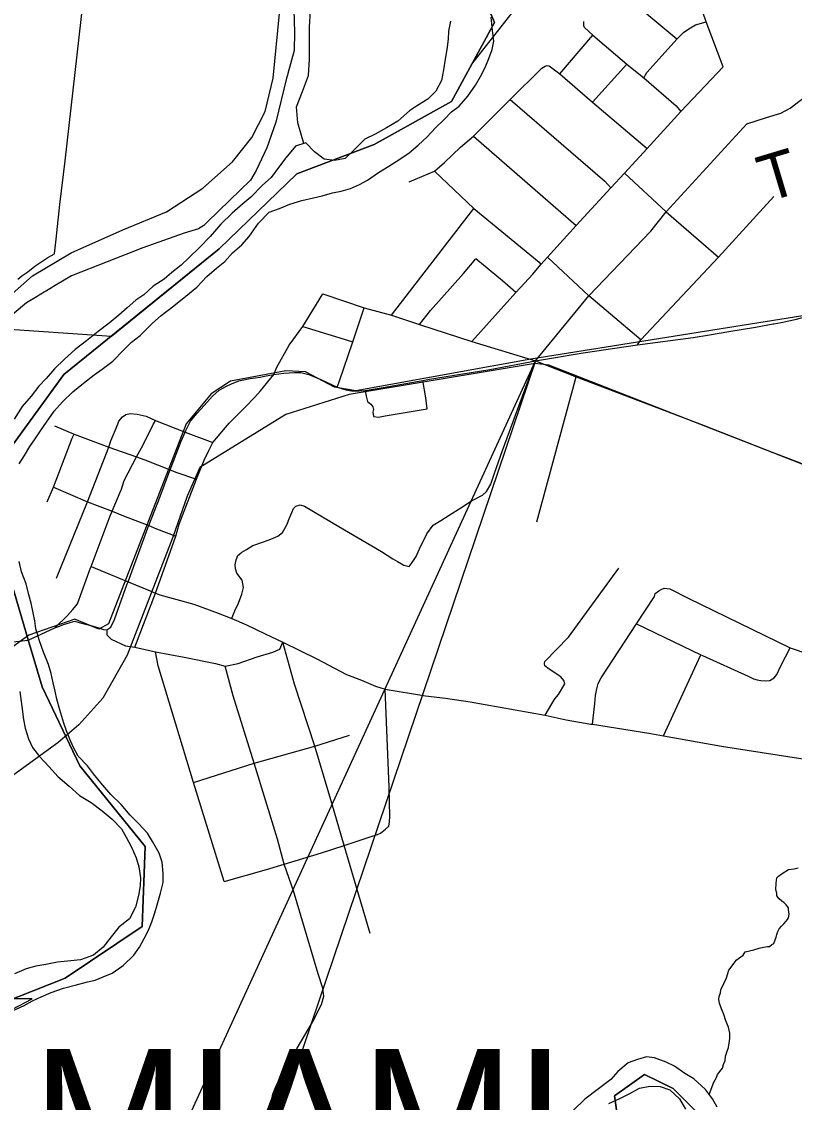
# Model space of a CAD drawing. Extents: x 44.2 to 78.2, y 4.5 to 26.5.
# Drawn here: x 49.072 to 50.025, y 21.155 to 22.487 of the extents above; entities that cross this region are included whole.
import ezdxf

# ---------------------------------------------------------------- set-up
doc = ezdxf.new("R2010")
doc.units = 0
for name, color, linetype in [('GM_X_City_Street', 7, 'Continuous'), ('GM_X_Corporation', 7, 'Continuous'), ('GM_X_County_Road', 7, 'Continuous'), ('GM_X_Interstate_Route', 7, 'Continuous'), ('GM_X_Major_River', 7, 'Continuous'), ('GM_X_Minor_River', 7, 'Continuous'), ('GM_X_Rail_Line', 7, 'Continuous'), ('GM_X_State_Route', 7, 'Continuous'), ('GM_X_Township_Road', 7, 'Continuous'), ('GM_X_Township_Road_Text', 7, 'Continuous'), ('GM_X_Township_Text', 7, 'Continuous'), ('GM_X_US_Route', 7, 'Continuous'), ('SH_Cut_Line', 7, 'Continuous'), ('SH_Data', 7, 'Continuous')]:
    doc.layers.add(name, color=color, linetype=linetype)

msp = doc.modelspace()

# ---------------------------------------------------------------- linework, layer by layer
at = {"layer": 'GM_X_City_Street'}
for p, q in [((49.7755, 22.3874), (49.8179, 22.4339)), ((49.6289, 22.3455), (49.7557, 22.2352)), ((49.5279, 22.1248), (49.6295, 22.2561)), ((49.4188, 22.111), (49.4803, 22.0919)), ((49.7069, 21.8701), (49.7556, 22.0488)), ((49.8631, 21.6065), (49.9094, 21.7062))]:
    msp.add_line(p, q, dxfattribs=at)
for points in [[(49.9367, 22.4306), (49.9156, 22.4861), (49.8849, 22.5759)], [(49.8798, 22.4648), (49.8105, 22.5227), (49.7773, 22.5519)], [(49.5499, 22.2892), (49.581, 22.3021), (49.5933, 22.313), (49.6131, 22.3319), (49.6289, 22.3455), (49.6717, 22.3879), (49.6743, 22.3907), (49.7134, 22.429), (49.7175, 22.4318), (49.7192, 22.4325), (49.7223, 22.4319), (49.7257, 22.4295), (49.7353, 22.4222), (49.7762, 22.4697), (49.7658, 22.4793), (49.765, 22.4814), (49.765, 22.484), (49.765, 22.4866)], [(49.8391, 22.4171), (49.8427, 22.4237), (49.8503, 22.4326), (49.8798, 22.4648), (49.888, 22.4733), (49.8946, 22.4777), (49.9025, 22.4824), (49.9156, 22.4861)], [(49.7762, 22.4697), (49.8179, 22.4339), (49.8391, 22.4171), (49.8788, 22.3829), (49.8845, 22.3756)], [(49.6268, 22.0924), (49.6811, 22.1527), (49.7021, 22.1754), (49.7119, 22.1873), (49.7202, 22.1964), (49.7557, 22.2352), (49.7982, 22.2817), (49.815, 22.2996), (49.8431, 22.3301), (49.8845, 22.3756), (49.9367, 22.4306)], [(49.7353, 22.4222), (49.7755, 22.3874), (49.8431, 22.3301)], [(49.6743, 22.3907), (49.7907, 22.2901), (49.7982, 22.2817)], [(49.7056, 22.0687), (49.7711, 22.1487), (49.8476, 22.2283), (49.8664, 22.2523), (49.9658, 22.3606)], [(49.581, 22.3021), (49.6295, 22.2561), (49.7099, 22.1903), (49.7119, 22.1873)], [(49.815, 22.2996), (49.8664, 22.2523), (49.931, 22.1962)], [(49.831, 22.0883), (49.8352, 22.0946), (49.931, 22.1962), (49.9991, 22.2712)], [(49.5625, 22.1135), (49.5761, 22.1307), (49.6165, 22.1763), (49.6317, 22.1941)], [(49.6811, 22.1527), (49.6646, 22.1672), (49.6317, 22.1941)], [(49.8352, 22.0946), (49.7711, 22.1487), (49.7202, 22.1964)], [(49.2117, 21.7157), (49.2371, 21.7824), (49.262, 21.8525), (49.2663, 21.8674), (49.2875, 21.9228), (49.2972, 21.9463), (49.303, 21.9582), (49.3076, 21.9681), (49.328, 21.9916), (49.3477, 22.0113), (49.3594, 22.0237), (49.3664, 22.0316), (49.3831, 22.0519), (49.3867, 22.0608), (49.402, 22.0877), (49.4188, 22.111), (49.4433, 22.151)], [(49.4433, 22.151), (49.4944, 22.1339), (49.5279, 22.1248), (49.5625, 22.1135), (49.6268, 22.0924), (49.7056, 22.0687)], [(49.4611, 22.036), (49.4635, 22.0428), (49.4803, 22.0919), (49.4944, 22.1339)], [(49.331, 21.7511), (49.3329, 21.7555), (49.335, 21.7604), (49.3395, 21.7701), (49.3436, 21.7809), (49.3456, 21.7894), (49.3439, 21.7981), (49.3373, 21.8068), (49.3357, 21.8123), (49.3354, 21.817), (49.3365, 21.8235), (49.3387, 21.8287), (49.3437, 21.8328), (49.3494, 21.8361), (49.3571, 21.8409), (49.3703, 21.8454), (49.3791, 21.8489), (49.3879, 21.8524), (49.3937, 21.8572), (49.3988, 21.8666), (49.4026, 21.876), (49.4052, 21.8818), (49.4073, 21.8867), (49.4099, 21.8893), (49.4155, 21.8911), (49.4208, 21.8895), (49.463, 21.8646), (49.5156, 21.8336), (49.5297, 21.8247), (49.5354, 21.8214), (49.543, 21.8169), (49.5499, 21.8152), (49.5536, 21.82), (49.5583, 21.8274), (49.5637, 21.8399), (49.5672, 21.8468), (49.5717, 21.8555), (49.5795, 21.8662), (49.5886, 21.8717), (49.599, 21.8783), (49.6136, 21.8875), (49.6267, 21.896), (49.6403, 21.9031), (49.6452, 21.9074), (49.6503, 21.9165), (49.655, 21.9301), (49.6648, 21.9582), (49.7056, 22.0687)], [(49.5721, 22.0092), (49.5703, 22.023), (49.5664, 22.0443)], [(49.4957, 22.032), (49.4966, 22.0252), (49.4983, 22.0183), (49.5023, 22.0152), (49.5048, 22.012), (49.5059, 22.0087), (49.5049, 22.0051), (49.5059, 21.9999), (49.5118, 21.9993), (49.5203, 22.0007), (49.5721, 22.0092)], [(49.1966, 21.9995), (49.2007, 22.0024), (49.2057, 22.0038), (49.2144, 22.0028), (49.2257, 22.0002), (49.2372, 21.9952), (49.2736, 21.9806), (49.3076, 21.9681)], [(49.1125, 21.9884), (49.137, 21.978), (49.1794, 21.9621), (49.2136, 21.9502), (49.2239, 21.9464), (49.2553, 21.9344), (49.262, 21.9313), (49.2875, 21.9228)], [(49.1149, 21.8007), (49.1533, 21.895), (49.1794, 21.9621), (49.182, 21.9701), (49.1907, 21.9904), (49.1918, 21.994), (49.1966, 21.9995)], [(49.195, 21.9106), (49.1986, 21.921), (49.2136, 21.9502), (49.2218, 21.965), (49.2343, 21.9902), (49.2372, 21.9952)], [(49.1036, 21.8948), (49.1115, 21.913), (49.1342, 21.9732), (49.137, 21.978)], [(49.1115, 21.913), (49.1533, 21.895), (49.1835, 21.8831), (49.1977, 21.8776), (49.2288, 21.8657), (49.2385, 21.8616), (49.262, 21.8525)], [(49.113, 21.7394), (49.1286, 21.7546), (49.1352, 21.7621), (49.1411, 21.7692), (49.1571, 21.8133), (49.1577, 21.8152), (49.1814, 21.8776), (49.1835, 21.8831), (49.1936, 21.9067), (49.195, 21.9106)], [(49.1577, 21.8152), (49.2033, 21.7963), (49.2307, 21.785), (49.2371, 21.7824), (49.2425, 21.7801), (49.2843, 21.7689), (49.3144, 21.7575), (49.331, 21.7511), (49.3494, 21.7434), (49.3721, 21.732), (49.394, 21.7217), (49.436, 21.7012), (49.4727, 21.682), (49.491, 21.6751), (49.5081, 21.6675), (49.5202, 21.6638)], [(49.7174, 21.6321), (49.7256, 21.6459), (49.7294, 21.652), (49.7339, 21.6575), (49.7415, 21.6707), (49.7403, 21.6748), (49.7367, 21.679), (49.7221, 21.6885), (49.7169, 21.6928), (49.7164, 21.6957), (49.717, 21.6981), (49.746, 21.7281), (49.8083, 21.8132)], [(49.7756, 21.6207), (49.7785, 21.6464), (49.7794, 21.6562), (49.7811, 21.6645), (49.7828, 21.671), (49.7863, 21.6781), (49.83, 21.7446), (49.8521, 21.7783), (49.8529, 21.7817), (49.8575, 21.785), (49.8602, 21.7869), (49.864, 21.7883), (49.8708, 21.7874), (49.8934, 21.7759), (50.0192, 21.7148), (50.0655, 21.6994)], [(49.1772, 21.737), (49.1771, 21.731), (49.1823, 21.7255), (49.2001, 21.7175), (49.2117, 21.7157), (49.2369, 21.7099), (49.2723, 21.7032), (49.3112, 21.6955), (49.3229, 21.6925), (49.3389, 21.6958), (49.3626, 21.7039), (49.3818, 21.7097), (49.3902, 21.7133), (49.394, 21.7217)], [(49.83, 21.7446), (49.9094, 21.7062), (49.9112, 21.7053), (49.9676, 21.6799), (49.9743, 21.6767), (49.9785, 21.6753), (49.983, 21.6746), (49.9891, 21.6741), (49.9943, 21.6748), (49.9995, 21.678), (50.0029, 21.6819), (50.008, 21.6926), (50.0192, 21.7148)], [(49.5015, 21.363), (49.4845, 21.4214), (49.4696, 21.4714), (49.4543, 21.5235), (49.4336, 21.5939), (49.4085, 21.67), (49.394, 21.7217)], [(49.3218, 21.4271), (49.2839, 21.549), (49.2402, 21.6928), (49.2369, 21.7099)], [(49.5186, 21.49), (49.5205, 21.4915), (49.5247, 21.4951), (49.5256, 21.5004), (49.5259, 21.507), (49.525, 21.5431), (49.5202, 21.6638)], [(49.5202, 21.6638), (49.57, 21.6557), (49.5947, 21.6528), (49.6248, 21.6482), (49.7174, 21.6321), (49.7433, 21.6262), (49.7738, 21.621), (49.7756, 21.6207), (49.8452, 21.6097), (49.8631, 21.6065), (49.9347, 21.5938), (50.0348, 21.5782)], [(49.2839, 21.549), (49.3586, 21.5727), (49.4336, 21.5939), (49.4761, 21.6074)], [(49.3218, 21.4271), (49.3739, 21.4419), (49.3956, 21.4484), (49.4418, 21.4622), (49.4696, 21.4714), (49.5029, 21.4823), (49.5109, 21.4848), (49.5143, 21.4866), (49.5186, 21.49)]]:
    msp.add_lwpolyline(points, dxfattribs=at)
at = {"layer": 'GM_X_Corporation'}
for points in [[(49.0391, 22.1086), (49.183, 22.0991), (49.22, 22.129), (49.3155, 22.2065), (49.4113, 22.2988), (49.5067, 22.3349), (49.6018, 22.3881), (49.6269, 22.4341), (49.6947, 22.5207)], [(49.0602, 21.2693), (49.0853, 21.2822), (49.0617, 21.2826)]]:
    msp.add_lwpolyline(points, dxfattribs=at)
at = {"layer": 'GM_X_County_Road'}
for points in [[(49.399, 21.439), (49.3956, 21.4484), (49.3873, 21.4792), (49.3586, 21.5727), (49.3327, 21.6556), (49.3229, 21.6925)], [(49.3794, 21.1536), (49.3817, 21.165), (49.3858, 21.1753), (49.4118, 21.2217), (49.4304, 21.2536), (49.4417, 21.2754), (49.4447, 21.2855), (49.4433, 21.2956), (49.4374, 21.3132), (49.4073, 21.4153), (49.399, 21.439)]]:
    msp.add_lwpolyline(points, dxfattribs=at)
at = {"layer": 'GM_X_Interstate_Route'}
msp.add_lwpolyline([(49.0675, 22.1692), (49.0725, 22.1731), (49.0796, 22.1784), (49.0885, 22.1851), (49.1044, 22.1959), (49.1125, 22.2003), (49.1149, 22.2221), (49.1154, 22.2264), (49.1194, 22.2613), (49.1256, 22.315), (49.148, 22.511)], dxfattribs=at)
at = {"layer": 'GM_X_Major_River'}
for points in [[(49.3002, 22.1725), (49.3122, 22.1829), (49.3226, 22.191), (49.332, 22.2015), (49.3436, 22.2115), (49.3525, 22.2216), (49.3639, 22.2381), (49.3771, 22.2519), (49.3901, 22.2562), (49.4028, 22.2616), (49.4173, 22.2659), (49.4318, 22.2694), (49.4425, 22.2718), (49.4551, 22.2757), (49.4658, 22.2778), (49.4776, 22.281), (49.4887, 22.2857), (49.4983, 22.2912), (49.5118, 22.3008), (49.5245, 22.3085), (49.5384, 22.317), (49.5499, 22.3247), (49.5608, 22.3344), (49.572, 22.3444), (49.5821, 22.3556), (49.5929, 22.3657), (49.6019, 22.3754), (49.6115, 22.3824), (49.622, 22.3947), (49.6314, 22.4082), (49.6377, 22.4187), (49.6433, 22.43), (49.6481, 22.441), (49.6521, 22.4523), (49.6539, 22.4625), (49.6526, 22.4755), (49.6507, 22.4919)], [(49.6005, 22.4872), (49.5983, 22.4747)], [(49.5983, 22.4747), (49.5978, 22.4648), (49.5963, 22.4523), (49.5942, 22.4402), (49.592, 22.4269), (49.5894, 22.414), (49.5827, 22.4009), (49.5726, 22.3908), (49.5599, 22.3831), (49.5503, 22.3764), (49.5356, 22.3638), (49.5217, 22.3557), (49.5079, 22.348), (49.4952, 22.3415), (49.4824, 22.3288), (49.4708, 22.318), (49.4578, 22.3152), (49.445, 22.317), (49.433, 22.326), (49.4223, 22.3373), (49.4096, 22.333)], [(49.4096, 22.333), (49.3979, 22.3187), (49.3901, 22.3083), (49.3796, 22.2944), (49.3691, 22.2851), (49.3547, 22.2702), (49.3447, 22.262), (49.3315, 22.2505), (49.3176, 22.2368), (49.3043, 22.2218), (49.2919, 22.2084), (49.2783, 22.1954), (49.2686, 22.1864), (49.2574, 22.1775), (49.2478, 22.169), (49.2343, 22.1605), (49.2227, 22.1497), (49.2127, 22.1431), (49.2022, 22.1338), (49.1921, 22.1249), (49.1798, 22.1149), (49.1663, 22.1045), (49.152, 22.093), (49.1381, 22.0823), (49.1249, 22.0707), (49.1125, 22.0588), (49.1024, 22.0469), (49.0934, 22.0372), (49.0837, 22.0252), (49.0728, 22.0121), (49.0629, 21.9967)], [(49.0689, 21.9415), (49.0756, 21.952), (49.0823, 21.9629), (49.0886, 21.9726), (49.0953, 21.9824), (49.1027, 21.9929), (49.1121, 22.0067), (49.1226, 22.0179), (49.1354, 22.0302), (49.1482, 22.041), (49.1617, 22.0514), (49.1713, 22.0584), (49.1844, 22.068), (49.1977, 22.0818), (49.2074, 22.0915), (49.2182, 22.0996), (49.2333, 22.1149), (49.2441, 22.1246), (49.2596, 22.1364), (49.2743, 22.1483), (49.2882, 22.1594), (49.3002, 22.1725)], [(49.0615, 21.2682), (49.0753, 21.2743), (49.0856, 21.2798), (49.096, 21.2849), (49.1086, 21.2904), (49.1239, 21.2954), (49.1381, 21.2993), (49.1533, 21.3032), (49.1629, 21.3056), (49.1728, 21.3096), (49.1836, 21.3139), (49.1974, 21.3236), (49.2106, 21.3362), (49.2173, 21.346), (49.2232, 21.3569), (49.2284, 21.367), (49.2324, 21.3772), (49.2361, 21.3882), (49.2393, 21.3984), (49.2434, 21.4127), (49.2464, 21.4256), (49.2466, 21.437), (49.2454, 21.4507), (49.2415, 21.4618), (49.2334, 21.4764), (49.2272, 21.4865), (49.2161, 21.4985), (49.206, 21.5086), (49.1946, 21.5217), (49.1819, 21.5342), (49.1697, 21.5485), (49.1605, 21.5597), (49.1531, 21.5694), (49.1416, 21.5814), (49.1357, 21.5929), (49.1314, 21.6025), (49.1274, 21.6125), (49.1242, 21.6221), (49.1193, 21.6385), (49.1154, 21.6515), (49.1133, 21.6614), (49.1109, 21.6718), (49.1085, 21.6832), (49.1053, 21.6943), (49.0992, 21.7097), (49.0942, 21.7234), (49.0896, 21.7384), (49.0883, 21.7483), (49.0862, 21.7582), (49.0838, 21.7701), (49.081, 21.7804), (49.0775, 21.7938), (49.0721, 21.8087), (49.069, 21.8213)], [(49.07, 21.6612), (49.0723, 21.6425), (49.0746, 21.6265), (49.0763, 21.6158), (49.0805, 21.6028), (49.0856, 21.5921), (49.0941, 21.5808), (49.106, 21.5684), (49.1167, 21.5564), (49.1305, 21.5444), (49.1435, 21.5331), (49.1578, 21.5244), (49.1712, 21.5142), (49.1839, 21.5037), (49.195, 21.4917), (49.2009, 21.4817), (49.2075, 21.4694), (49.2132, 21.4563), (49.2164, 21.4452), (49.2188, 21.4315), (49.2182, 21.4216), (49.216, 21.4099), (49.2123, 21.3955), (49.2051, 21.3808), (49.192, 21.3708), (49.1826, 21.3588), (49.1725, 21.3461), (49.1605, 21.3361), (49.1448, 21.3303), (49.1326, 21.3291), (49.1163, 21.3275), (49.1018, 21.3248), (49.0896, 21.3227), (49.0778, 21.3195), (49.0632, 21.3134)], [(49.9293, 21.1488), (49.9235, 21.1592), (49.915, 21.1707), (49.9005, 21.184), (49.8896, 21.1903), (49.8769, 21.1993), (49.8664, 21.2045), (49.8521, 21.2097), (49.8422, 21.211), (49.8312, 21.2078), (49.8197, 21.2035), (49.8069, 21.1927), (49.7983, 21.183), (49.7663, 21.1586), (49.7523, 21.1452)], [(49.7958, 21.1534), (49.8092, 21.1596), (49.8219, 21.1658), (49.8338, 21.1724), (49.8464, 21.1748), (49.8589, 21.1742), (49.871, 21.1701), (49.8829, 21.1592), (49.8902, 21.1465)]]:
    msp.add_lwpolyline(points, dxfattribs=at)
at = {"layer": 'GM_X_Minor_River'}
for points in [[(49.4199, 22.3364), (49.4126, 22.3616), (49.4107, 22.3814), (49.4183, 22.4004), (49.4256, 22.4202), (49.4271, 22.4404), (49.4267, 22.4594), (49.4271, 22.4796), (49.4282, 22.5001)], [(49.9195, 21.1645), (49.9254, 21.1796), (49.9286, 21.1856), (49.9298, 21.1893), (49.9357, 21.1968), (49.9373, 21.2013), (49.939, 21.2065), (49.9395, 21.2118), (49.9411, 21.2167), (49.9432, 21.2224), (49.9441, 21.2276), (49.945, 21.2337), (49.9448, 21.2401), (49.9431, 21.2474), (49.9402, 21.2554), (49.9374, 21.2631), (49.9345, 21.27), (49.9324, 21.2769), (49.9314, 21.2815), (49.9319, 21.2852), (49.9335, 21.2898), (49.934, 21.2935), (49.9376, 21.3014), (49.9408, 21.3081), (49.9437, 21.3179), (49.9504, 21.3265), (49.9528, 21.3302), (49.9613, 21.3361), (49.964, 21.3402), (49.9744, 21.3429), (49.9809, 21.345), (49.9866, 21.346), (49.9912, 21.3467), (49.9938, 21.347), (49.9969, 21.3492), (49.9992, 21.3506), (50.0021, 21.3585), (50.0029, 21.3615), (50.0042, 21.3653), (50.0058, 21.3687), (50.0085, 21.372), (50.0113, 21.375), (50.0144, 21.3779), (50.0159, 21.3802), (50.0171, 21.3824), (50.018, 21.3869), (50.0174, 21.3923), (50.0171, 21.3945), (50.0145, 21.3984), (50.0115, 21.4011), (50.0089, 21.4027), (50.0059, 21.4055), (50.003, 21.4093), (50.0027, 21.4128), (50.0017, 21.4166), (50.0019, 21.4249), (50.0028, 21.4313), (50.0048, 21.4336), (50.0094, 21.4369), (50.0171, 21.4416), (50.0244, 21.4425), (50.0293, 21.4439)]]:
    msp.add_lwpolyline(points, dxfattribs=at)
at = {"layer": 'GM_X_Rail_Line'}
for points in [[(49.0496, 22.1417), (49.0855, 22.1734), (49.133, 22.2018), (49.1969, 22.23), (49.2507, 22.2522), (49.2955, 22.2811), (49.3319, 22.3139), (49.356, 22.3439), (49.3724, 22.3757), (49.3823, 22.417), (49.4335, 22.9419)], [(51.1021, 22.7705), (50.546, 22.4779), (50.2689, 22.3155), (50.1875, 22.2635), (50.1561, 22.2304), (50.116, 22.1728), (50.0761, 22.1423), (50.0349, 22.1238), (49.6995, 22.0704), (49.4839, 22.0315), (49.4578, 22.0361), (49.4221, 22.0549), (49.3979, 22.0561), (49.3294, 22.0436), (49.3058, 22.0279), (49.275, 21.991), (49.1791, 21.7443), (49.1671, 21.738), (49.1375, 21.7503), (49.0811, 21.7307)], [(49.6147, 22.5812), (49.655, 22.4854), (49.6018, 22.3881), (49.5067, 22.3349), (49.4113, 22.2988), (49.3155, 22.2065), (49.1242, 22.0518), (49.0543, 21.9557)], [(49.0543, 21.9557), (49.1242, 22.0518), (49.3155, 22.2065), (49.4113, 22.2988), (49.5067, 22.3349), (49.6018, 22.3881), (49.655, 22.4854), (49.6147, 22.5812)], [(51.2918, 21.0838), (51.0931, 21.2312), (51.0625, 21.265), (50.9544, 21.4065), (50.9368, 21.4195), (50.8078, 21.4864), (50.7254, 21.5182), (50.6926, 21.5401), (50.5624, 21.6321), (50.4275, 21.7557), (50.3766, 21.7958), (50.3111, 21.8326), (50.2298, 21.8649), (49.7218, 22.0632), (49.7052, 22.0651), (49.4758, 22.027), (49.3978, 22.0023), (49.2916, 21.9373), (49.2761, 21.9016), (49.2584, 21.8511), (49.2022, 21.7058), (49.1723, 21.6528), (49.1425, 21.62), (49.1167, 21.5979)], [(49.041, 21.8568), (49.0801, 21.7249), (49.0973, 21.6668), (49.144, 21.5695), (49.2243, 21.4703), (49.2208, 21.3715), (49.1258, 21.308), (49.0288, 21.2696)], [(49.0288, 21.2696), (49.1258, 21.308), (49.2208, 21.3715), (49.2243, 21.4703), (49.144, 21.5695), (49.0973, 21.6668), (49.0801, 21.7249), (49.041, 21.8568)], [(49.0811, 21.7307), (49.0556, 21.7121), (49.0399, 21.6956), (48.9779, 21.5453), (48.961, 21.5234), (48.9475, 21.5101), (48.921, 21.4912)], [(49.1167, 21.5979), (49.0036, 21.5162), (48.961, 21.5078), (48.921, 21.4912)], [(49.8097, 21.1135), (49.803, 21.163), (49.8399, 21.189), (49.8751, 21.172), (49.917, 21.1302)], [(49.917, 21.1302), (49.8751, 21.172), (49.8399, 21.189), (49.803, 21.163), (49.8097, 21.1135)]]:
    msp.add_lwpolyline(points, dxfattribs=at)
at = {"layer": 'GM_X_State_Route'}
for points in [[(49.4717, 22.9416), (49.4556, 22.9214), (49.4392, 22.9039), (49.4239, 22.7557), (49.4206, 22.7237), (49.4078, 22.5555), (49.4076, 22.5011), (49.4086, 22.4737), (49.4079, 22.4509), (49.4003, 22.4227)], [(49.4003, 22.4227), (49.3998, 22.4207), (49.3987, 22.4167), (49.3856, 22.3626), (49.3742, 22.3311), (49.3612, 22.3032), (49.3541, 22.291), (49.3415, 22.279), (49.3152, 22.2533)], [(49.3152, 22.2533), (49.313, 22.2512), (49.3025, 22.2409), (49.2965, 22.2351), (49.2903, 22.2312), (49.2726, 22.2259), (49.2216, 22.2078), (49.1335, 22.1734), (49.1115, 22.1601)], [(49.9983, 22.114), (49.9992, 22.1142), (50.0081, 22.1159), (50.0272, 22.1199), (50.0417, 22.1241), (50.0555, 22.1287), (50.0701, 22.1348), (50.0824, 22.1421), (50.0925, 22.1494), (50.1032, 22.1575), (50.1126, 22.167), (50.1208, 22.1749), (50.1262, 22.1826), (50.1333, 22.1911), (50.1376, 22.1986)], [(49.1115, 22.1601), (49.1089, 22.1585), (49.0939, 22.1495)], [(49.0939, 22.1495), (49.0913, 22.1479), (49.0781, 22.1399), (49.037, 22.106), (49.0134, 22.0714), (49.0005, 22.0448)], [(49.9198, 22.1007), (49.9437, 22.1046), (49.9765, 22.1099), (49.9983, 22.114)], [(49.831, 22.0883), (49.8999, 22.0974), (49.9198, 22.1007)], [(49.7056, 22.0687), (49.764, 22.0783), (49.831, 22.0883)]]:
    msp.add_lwpolyline(points, dxfattribs=at)
at = {"layer": 'GM_X_Township_Road'}
msp.add_lwpolyline([(49.9658, 22.3606), (49.9903, 22.3682), (50.008, 22.3739), (50.0195, 22.3798), (50.0493, 22.403), (50.0541, 22.4069)], dxfattribs=at)
at = {"layer": 'GM_X_US_Route'}
msp.add_line((49.0502, 21.7209), (49.0803, 21.7243), dxfattribs=at)
for points in [[(49.3735, 22.0501), (49.3831, 22.0519), (49.3951, 22.0532), (49.4086, 22.0543), (49.4164, 22.0543), (49.426, 22.0519), (49.4407, 22.0454), (49.4487, 22.0418), (49.4611, 22.036), (49.4715, 22.0329), (49.4785, 22.0315), (49.4883, 22.0315), (49.4957, 22.032), (49.5176, 22.0356), (49.5664, 22.0443), (49.5749, 22.0458), (49.6133, 22.0522), (49.6493, 22.0579), (49.7056, 22.0687)], [(49.7056, 22.0687), (49.7556, 22.0488), (49.9133, 21.9888), (49.9972, 21.9561), (50.0424, 21.9389), (50.0819, 21.9231), (50.1075, 21.9122)], [(49.1681, 21.7392), (49.173, 21.7375), (49.1772, 21.737), (49.1819, 21.7402), (49.1865, 21.7497), (49.2023, 21.7936), (49.2033, 21.7963), (49.2276, 21.8629), (49.2288, 21.8657), (49.2427, 21.9012), (49.2537, 21.9302), (49.2553, 21.9344), (49.2688, 21.9697), (49.2736, 21.9806), (49.2744, 21.9825), (49.2804, 21.9941), (49.2883, 22.0041), (49.2971, 22.0137), (49.3074, 22.0252), (49.3155, 22.0323), (49.3248, 22.0374), (49.3306, 22.0404), (49.3398, 22.0439), (49.3538, 22.0467), (49.3659, 22.0486), (49.3735, 22.0501)], [(49.0803, 21.7243), (49.113, 21.7394), (49.1187, 21.7415), (49.1236, 21.7438), (49.1318, 21.7461), (49.1378, 21.7478), (49.1458, 21.7454), (49.1475, 21.7449), (49.1572, 21.7424), (49.1672, 21.7395), (49.1681, 21.7392)]]:
    msp.add_lwpolyline(points, dxfattribs=at)
at = {"layer": 'SH_Cut_Line'}
for points in [[(49.0543, 21.9557), (49.1242, 22.0518), (49.3155, 22.2065), (49.4113, 22.2988), (49.5067, 22.3349), (49.6018, 22.3881), (49.655, 22.4854), (49.6147, 22.5812)], [(49.6147, 22.5812), (49.655, 22.4854), (49.6018, 22.3881), (49.5067, 22.3349), (49.4113, 22.2988), (49.3155, 22.2065), (49.1242, 22.0518), (49.0543, 21.9557)], [(49.0288, 21.2696), (49.1258, 21.308), (49.2208, 21.3715), (49.2243, 21.4703), (49.144, 21.5695), (49.0973, 21.6668), (49.0801, 21.7249), (49.041, 21.8568)], [(49.041, 21.8568), (49.0801, 21.7249), (49.0973, 21.6668), (49.144, 21.5695), (49.2243, 21.4703), (49.2208, 21.3715), (49.1258, 21.308), (49.0288, 21.2696)]]:
    msp.add_lwpolyline(points, dxfattribs=at)
at = {"layer": 'SH_Data'}
msp.add_lwpolyline([(49.0046, 20.5412), (49.7056, 22.0687), (49.0046, 19.9988)], close=True, dxfattribs=at)

# ---------------------------------------------------------------- texts
at = {"layer": 'GM_X_Township_Road_Text'}
msp.add_text('T', height=0.0568, rotation=16.7272, dxfattribs=at).set_placement((49.9902, 22.2637))
at = {"layer": 'GM_X_Township_Text'}
msp.add_text('MIAMI', height=0.17045, rotation=0, dxfattribs=at).set_placement((49.0847, 21.05))

doc.saveas('drawing.dxf')
